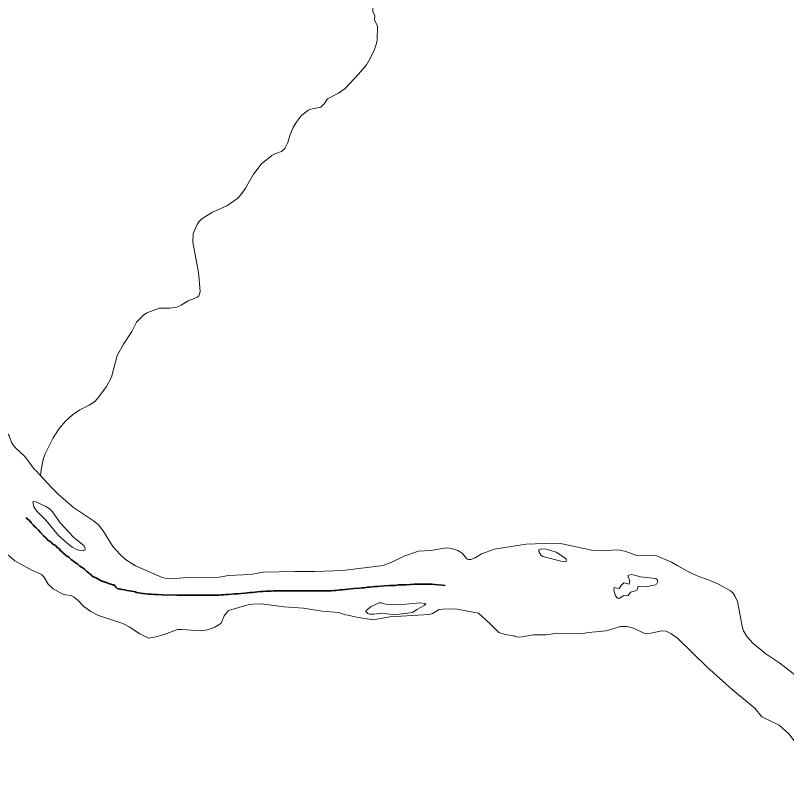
# Model space of a CAD drawing. Extents: x 553962 to 842807, y 8883888 to 9032388.
# Drawn here: x 602106 to 604626, y 8900475 to 8902976 of the extents above; entities that cross this region are included whole.
import ezdxf

# ---------------------------------------------------------------- set-up
doc = ezdxf.new("R2010")
doc.units = 0
doc.header["$LTSCALE"] = 200
doc.linetypes.add('LONG_DASH_SHORT_DASH', pattern=[9.9, 6, -1.2, 1.5, -1.2])
doc.layers.add('6', color=7, linetype='Continuous', lineweight=13)

msp = doc.modelspace()

# ---------------------------------------------------------------- linework, layer by layer
at = {"layer": '6'}
for points in [[(603279.8, 8902962.1), (603280.5, 8902974.6), (603273.5, 8902989.6), (603273.4, 8903000.5), (603278, 8903010.1), (603291.1, 8903028.1), (603297.7, 8903044.9), (603300.5, 8903057.1), (603304.6, 8903125.2), (603311.8, 8903143.4), (603311.8, 8903143.4), (603324, 8903166.9)], [(603279.8, 8902962.1), (603280.5, 8902974.6), (603273.5, 8902989.6), (603273.4, 8903000.5), (603278, 8903010.1), (603291.1, 8903028.1), (603297.7, 8903044.9), (603300.5, 8903057.1), (603304.6, 8903125.2), (603311.8, 8903143.4), (603311.8, 8903143.4), (603324, 8903166.9)], [(603125.3, 8902703.2), (603125.5, 8902703.4), (603161.9, 8902721.7), (603183.4, 8902737.9), (603227.5, 8902784.5), (603253, 8902814.8), (603266.1, 8902837.2), (603279.3, 8902865.2), (603284.7, 8902880.8), (603287.6, 8902895.8), (603289.1, 8902941.6), (603279.8, 8902961.4), (603279.8, 8902962.1)], [(603125.3, 8902703.2), (603125.5, 8902703.4), (603161.9, 8902721.7), (603183.4, 8902737.9), (603227.5, 8902784.5), (603253, 8902814.8), (603266.1, 8902837.2), (603279.3, 8902865.2), (603284.7, 8902880.8), (603287.6, 8902895.8), (603289.1, 8902941.6), (603279.8, 8902961.4), (603279.8, 8902962.1)], [(602703.6, 8902135.4), (602685.7, 8902235), (602687.1, 8902263.6), (602699.1, 8902292.9), (602704.9, 8902301.3), (602715, 8902311.4), (602750.2, 8902332.5), (602796.9, 8902353.2), (602833.1, 8902379.3), (602845.3, 8902393.6), (602857.7, 8902411.3), (602883.4, 8902457.7), (602910.2, 8902491.3), (602943.5, 8902518.1), (602953.5, 8902523.6), (602974.9, 8902531.3), (602985.9, 8902541), (602995.8, 8902560.9), (603003.1, 8902586.9), (603013.4, 8902609.7), (603023.1, 8902626.2), (603040.1, 8902647.5), (603062.7, 8902666.2), (603071.5, 8902669.3), (603104.3, 8902675.8), (603114.6, 8902687.5), (603125.3, 8902703.2)], [(602703.6, 8902135.4), (602685.7, 8902235), (602687.1, 8902263.6), (602699.1, 8902292.9), (602704.9, 8902301.3), (602715, 8902311.4), (602750.2, 8902332.5), (602796.9, 8902353.2), (602833.1, 8902379.3), (602845.3, 8902393.6), (602857.7, 8902411.3), (602883.4, 8902457.7), (602910.2, 8902491.3), (602943.5, 8902518.1), (602953.5, 8902523.6), (602974.9, 8902531.3), (602985.9, 8902541), (602995.8, 8902560.9), (603003.1, 8902586.9), (603013.4, 8902609.7), (603023.1, 8902626.2), (603040.1, 8902647.5), (603062.7, 8902666.2), (603071.5, 8902669.3), (603104.3, 8902675.8), (603114.6, 8902687.5), (603125.3, 8902703.2)], [(602187.4, 8901471.7), (602189.9, 8901490.4), (602196.8, 8901523.9), (602203.3, 8901543.2), (602229.3, 8901595.1), (602248.3, 8901625.4), (602269.3, 8901650), (602292.3, 8901670.8), (602316.4, 8901686.5), (602346.7, 8901702), (602364, 8901712.7), (602375.5, 8901724.7), (602403.4, 8901763.5), (602419.7, 8901793.9), (602438, 8901864), (602458.8, 8901901.1), (602485.7, 8901943), (602501.1, 8901973.6), (602524, 8901995.8), (602535.5, 8902003.7), (602576.8, 8902019), (602610.6, 8902019.3), (602633.5, 8902022.2), (602647.1, 8902028.6), (602670.3, 8902043.6), (602690.3, 8902050.4), (602701.4, 8902056.2), (602704.6, 8902059.5), (602709, 8902072.5), (602705.2, 8902126.5), (602703.6, 8902135.4)], [(602207.7, 8901552), (602229.3, 8901595.1), (602248.3, 8901625.4), (602269.3, 8901650), (602292.3, 8901670.8), (602316.4, 8901686.5), (602346.7, 8901702), (602364, 8901712.7), (602375.5, 8901724.7), (602403.4, 8901763.5), (602419.7, 8901793.9), (602438, 8901864), (602458.8, 8901901.1), (602485.7, 8901943), (602501.1, 8901973.6), (602524, 8901995.8), (602535.5, 8902003.7), (602576.8, 8902019), (602610.6, 8902019.3), (602633.5, 8902022.2), (602647.1, 8902028.6), (602670.3, 8902043.6), (602690.3, 8902050.4), (602701.4, 8902056.2), (602704.6, 8902059.5), (602709, 8902072.5), (602705.2, 8902126.5), (602703.6, 8902135.4)], [(602070.8, 8901639.8), (602072.5, 8901633.8), (602072, 8901620.7), (602085.6, 8901602.1), (602093.9, 8901578.1), (602106, 8901562.3), (602134.9, 8901535.6), (602168.7, 8901491), (602172.2, 8901488.4), (602197.2, 8901460.9)], [(602197.2, 8901460.9), (602223.4, 8901432.9), (602245, 8901410.9), (602295.9, 8901367.1), (602360.5, 8901324.3), (602375.9, 8901312.4), (602392, 8901291.3), (602423.7, 8901239.6), (602423.7, 8901239.6), (602447.6, 8901213.6), (602465.3, 8901197.5), (602498.3, 8901177.2), (602583.4, 8901139.4), (602598.3, 8901134.8), (602613, 8901134), (602669.5, 8901139.1), (602772.7, 8901140.1), (602801.5, 8901144.7), (602873.8, 8901148.3), (602916.4, 8901155.8), (603019.2, 8901158.7), (603085.2, 8901158.1), (603175.3, 8901161.3), (603307.7, 8901178.2), (603336, 8901188.6), (603378.2, 8901209.8), (603423.1, 8901224.6), (603463.5, 8901227), (603514.6, 8901235.2), (603530.5, 8901233.8), (603551.8, 8901227.2), (603566.3, 8901217.8), (603580.9, 8901199.6), (603585.3, 8901197.7), (603594.3, 8901197.7), (603607.9, 8901202.5)], [(602540.3, 8900940.6), (602511.8, 8900954.3), (602477.8, 8900977.2), (602457.1, 8900988.1), (602377, 8901014.6), (602351.7, 8901027.4), (602329, 8901044.3), (602309.1, 8901064.5), (602295.6, 8901075.7), (602287.4, 8901079.3), (602269, 8901082.1), (602258.5, 8901085.2), (602229.4, 8901101.9), (602212.6, 8901117.1), (602198.1, 8901140.7), (602190.3, 8901148.7), (602157.5, 8901163.3), (602103.4, 8901193.6), (602063.2, 8901227.6), (602030.5, 8901244.2), (602017.5, 8901255.5), (602008.5, 8901257.9), (601976.9, 8901251.4)], [(603607.9, 8901202.5), (603628.6, 8901215.9), (603671.7, 8901230.7), (603774.9, 8901247.2), (603862.9, 8901251.2), (603892.8, 8901248.7), (603993.8, 8901227), (604022.6, 8901225.8), (604073.7, 8901229.1), (604097.1, 8901225.2), (604136.5, 8901210.6), (604149.3, 8901209.6), (604198.3, 8901211), (604250.4, 8901188.4), (604270.6, 8901176.9)], [(604270.6, 8901176.9), (604309.9, 8901154.5), (604339.3, 8901141.9), (604370.9, 8901131.4)], [(604370.9, 8901131.4), (604370.9, 8901131.4), (604403.6, 8901117.1), (604442.5, 8901095.2), (604452, 8901087.1), (604458.6, 8901076.9), (604465.4, 8901060), (604482, 8900973.9), (604485.2, 8900964.1), (604495.8, 8900945.5), (604517.3, 8900922.7), (604558.5, 8900888.9), (604603.8, 8900858.4), (604667, 8900809.4)], [(603193.7, 8901015.1), (603184.8, 8901016.2), (603162.4, 8901023.8), (603108.1, 8901028), (603047.5, 8901037.8), (602982.6, 8901042.3), (602909.9, 8901052.1), (602881.9, 8901051.8), (602870, 8901049.9), (602801.6, 8901030.2), (602788.3, 8901013.3), (602778, 8900988.8), (602767.8, 8900982.5)], [(603706.7, 8900952), (603685.4, 8900958.5), (603657.1, 8900987.5), (603618.8, 8901021.8), (603544.5, 8901036.2), (603502.7, 8901034.6), (603491.1, 8901033.8), (603469, 8901020.5), (603457.9, 8901017.3), (603329.4, 8901010), (603274.5, 8901000.3), (603214.9, 8901009.5), (603193.7, 8901015.1)], [(602767.8, 8900982.5), (602757.7, 8900976.2), (602733.5, 8900967.3), (602710.8, 8900964.5), (602649.2, 8900968.7), (602635.6, 8900968.3), (602592.3, 8900952), (602560.1, 8900943.3), (602540.3, 8900940.6)], [(604062.8, 8900972.3), (604036, 8900964.1), (603977.5, 8900958.7), (603961.5, 8900955.6)], [(604366, 8900847), (604269.1, 8900939.9), (604248, 8900956), (604232.7, 8900962.7), (604218.8, 8900964.1), (604182.6, 8900956.3), (604161.8, 8900955.6), (604125.6, 8900973.4), (604104.3, 8900978.3), (604083.2, 8900978.5), (604062.8, 8900972.3)], [(603735.6, 8900947.2), (603734.2, 8900947.6), (603706.7, 8900952)], [(603961.5, 8900955.6), (603876.6, 8900956.4), (603840.6, 8900950.9), (603798.6, 8900951.2), (603761.7, 8900944.2), (603749, 8900943.3), (603735.6, 8900947.2)], [(604545.7, 8900683.2), (604522.7, 8900710.9), (604449.6, 8900771.1), (604366, 8900847)], [(604745.3, 8900474.6), (604755.6, 8900477.1), (604782.2, 8900475.7), (604787.1, 8900478.4), (604787.9, 8900487.3), (604784.5, 8900492.2), (604752, 8900515.1), (604729.6, 8900542.8), (604709.4, 8900561), (604681.6, 8900575), (604663.6, 8900587.3), (604633.8, 8900627.5), (604602, 8900655.7), (604545.7, 8900683.2)]]:
    msp.add_lwpolyline(points, dxfattribs=at)
for points in [[(602251.7, 8901317.4), (602227.1, 8901352.8), (602215.6, 8901364.7), (602205.2, 8901371.1), (602171.8, 8901385.5), (602165.2, 8901386.8), (602162.3, 8901385.5), (602165.6, 8901369.6), (602174.4, 8901356.9), (602206, 8901324.7), (602246.7, 8901276.4), (602274.6, 8901250.6), (602291.4, 8901237.4), (602307.4, 8901228.9), (602327.4, 8901225.7), (602333.3, 8901228.7), (602332.5, 8901238.2), (602330.5, 8901242.4), (602295.2, 8901270.3)], [(602251.7, 8901317.4), (602227.1, 8901352.8), (602215.6, 8901364.7), (602205.2, 8901371.1), (602171.8, 8901385.5), (602165.2, 8901386.8), (602162.3, 8901385.5), (602165.6, 8901369.6), (602174.4, 8901356.9), (602206, 8901324.7), (602246.7, 8901276.4), (602274.6, 8901250.6), (602291.4, 8901237.4), (602307.4, 8901228.9), (602327.4, 8901225.7), (602333.3, 8901228.7), (602332.5, 8901238.2), (602330.5, 8901242.4), (602295.2, 8901270.3)], [(603829.6, 8901206.7), (603888.3, 8901192.4), (603903.2, 8901191.1), (603906.4, 8901192.1), (603907.6, 8901194.3), (603906, 8901198.8), (603901.8, 8901202.9), (603872.6, 8901220.9), (603841, 8901231.4), (603825.6, 8901232.8), (603816.8, 8901229.3), (603815.9, 8901224.1), (603823.9, 8901210.2)], [(604197.8, 8901135), (604148.6, 8901140.3), (604120.4, 8901148.2), (604110.8, 8901146.7), (604108.8, 8901144.8), (604108.3, 8901141), (604113.8, 8901127.2), (604111.8, 8901117.1), (604093.8, 8901120.7), (604085, 8901112.4), (604078.8, 8901102.3), (604062.1, 8901106.1), (604061.5, 8901096.8), (604066.5, 8901078.5), (604073.3, 8901070.7), (604079.2, 8901070), (604094.3, 8901079.6), (604104.8, 8901078.4), (604108.9, 8901079.6), (604115.8, 8901090.4), (604129.2, 8901093.6), (604137.3, 8901098.4), (604139.7, 8901106.9), (604142.6, 8901109.5), (604168.3, 8901107.9), (604181.9, 8901111.7), (604194.4, 8901113.1), (604201.9, 8901117.7), (604205, 8901123.9), (604203.1, 8901131.6)], [(603339.5, 8901050.3), (603315.2, 8901051.5), (603302.2, 8901055.8), (603294.1, 8901055.6), (603268.5, 8901043.8), (603252.5, 8901031.2), (603250.7, 8901027.7), (603257.7, 8901020.9), (603263.2, 8901019), (603277.7, 8901018.2), (603305, 8901021.5), (603345.1, 8901017), (603403.9, 8901024.2), (603417.6, 8901033.5), (603441.9, 8901046.6), (603446.5, 8901051), (603443.9, 8901053.1), (603427.3, 8901056), (603382.5, 8901051.4)]]:
    msp.add_lwpolyline(points, close=True, dxfattribs=at)
at = {"layer": '6', "linetype": 'LONG_DASH_SHORT_DASH', "lineweight": 35}
for points in [[(602288, 8901197.7), (602280.9, 8901203.8), (602276.8, 8901207.4), (602270.7, 8901211), (602266.7, 8901215.1), (602262.1, 8901218.2), (602258.5, 8901222.2), (602252.9, 8901226.3), (602248.8, 8901233), (602242.7, 8901236), (602236.1, 8901243.2), (602228, 8901247.3), (602221.3, 8901254.9), (602212.7, 8901259.6), (602204.5, 8901268.2), (602197.9, 8901274.4), (602188.8, 8901285.1), (602180.6, 8901293.3), (602172, 8901302.5), (602166.4, 8901306.6), (602163.8, 8901310.7), (602157.2, 8901317.8), (602151.6, 8901324.5), (602144.5, 8901330.6), (602140.4, 8901334.7)], [(602560.3, 8901083.2), (602549.1, 8901084.2), (602540.5, 8901084.2), (602532.3, 8901084.7), (602514, 8901087.3), (602508.9, 8901088.3), (602501.3, 8901089.8), (602497.2, 8901091.4), (602492.1, 8901092.4), (602485, 8901093.9), (602476.9, 8901095.4), (602470.8, 8901096.5), (602462.6, 8901098), (602455, 8901099.5), (602448.4, 8901100.6), (602444.3, 8901101.1), (602438.2, 8901103.1), (602434.1, 8901106.7), (602428, 8901114.4), (602423.9, 8901114.9), (602385.8, 8901128.2), (602381.2, 8901130.2), (602376.6, 8901132.8), (602372.5, 8901135.3), (602366.4, 8901138.9), (602360.8, 8901140.9), (602355.2, 8901144.5), (602351.7, 8901148.6), (602345.6, 8901152.2), (602338.4, 8901159.4), (602331.8, 8901165.5), (602326.7, 8901168.6), (602316, 8901175.2), (602309.9, 8901181.8), (602304.3, 8901185.9), (602292.6, 8901194.1), (602288, 8901197.7)], [(603175.1, 8901098.5), (603167.4, 8901098), (603159.8, 8901097), (603153.2, 8901096.5), (603146.1, 8901096), (603137.9, 8901095.5), (603129.3, 8901095.5), (603118.1, 8901095.5), (603107.9, 8901095.5), (603099.2, 8901095.5), (603091.6, 8901095.5), (603083, 8901095.5), (603078.4, 8901095.5), (603071.2, 8901095.5), (603064.1, 8901095.5), (603060.1, 8901095.5), (603053.4, 8901095.5), (603048.9, 8901095.5), (603041.2, 8901095.5), (603037.2, 8901095.5), (603026, 8901095.5), (603016.3, 8901095.5), (603006.1, 8901095.5), (602995.9, 8901095.5), (602986.8, 8901095.5), (602977.6, 8901095.5), (602965.9, 8901095.5), (602958.3, 8901094.9), (602949.6, 8901094.9), (602941.5, 8901094.4), (602933.8, 8901093.9), (602924.7, 8901093.4), (602915, 8901092.9), (602907.4, 8901092.4), (602897.2, 8901091.9), (602889.1, 8901090.9), (602880.9, 8901089.8), (602872.8, 8901089.3), (602864.6, 8901088.3), (602856, 8901087.3), (602843.3, 8901086.3), (602833.6, 8901085.2), (602821.9, 8901084.7), (602801.5, 8901083.2), (602793.4, 8901082.7), (602785.3, 8901082.2), (602777.6, 8901082.2), (602771.5, 8901081.2), (602763.9, 8901080.6), (602754.7, 8901080.6), (602747.1, 8901080.6), (602737.4, 8901080.6), (602729.8, 8901080.6), (602720.6, 8901080.6), (602710.5, 8901080.6), (602700.8, 8901080.6), (602690.6, 8901080.6), (602681.4, 8901080.6), (602672.3, 8901080.6), (602662.1, 8901080.6), (602650.9, 8901080.6), (602633.1, 8901081.1), (602584.8, 8901082.2), (602571, 8901082.7), (602560.3, 8901083.2)], [(603510.2, 8901111.9), (603465.6, 8901116.4), (603456.5, 8901116.4), (603446.8, 8901116.4), (603436.1, 8901116.4), (603421.9, 8901116.4), (603408.6, 8901116.4), (603396.9, 8901115.4), (603383.7, 8901114.9), (603374.5, 8901114.9), (603365.9, 8901114.4), (603356.7, 8901114.4), (603348.1, 8901112.8), (603339.4, 8901112.8), (603328.2, 8901112.3), (603311.4, 8901110.8), (603300.2, 8901110.3), (603290.1, 8901108.8), (603280.4, 8901108.8), (603271.8, 8901108.2), (603263.6, 8901106.7), (603256, 8901106.7), (603246.3, 8901105.2), (603239.2, 8901105.2), (603230.5, 8901104.2), (603212.7, 8901102.1), (603202, 8901101.1), (603191.9, 8901100.1), (603183.7, 8901099.1), (603175.1, 8901098.5)]]:
    msp.add_lwpolyline(points, dxfattribs=at)

doc.saveas('drawing.dxf')
